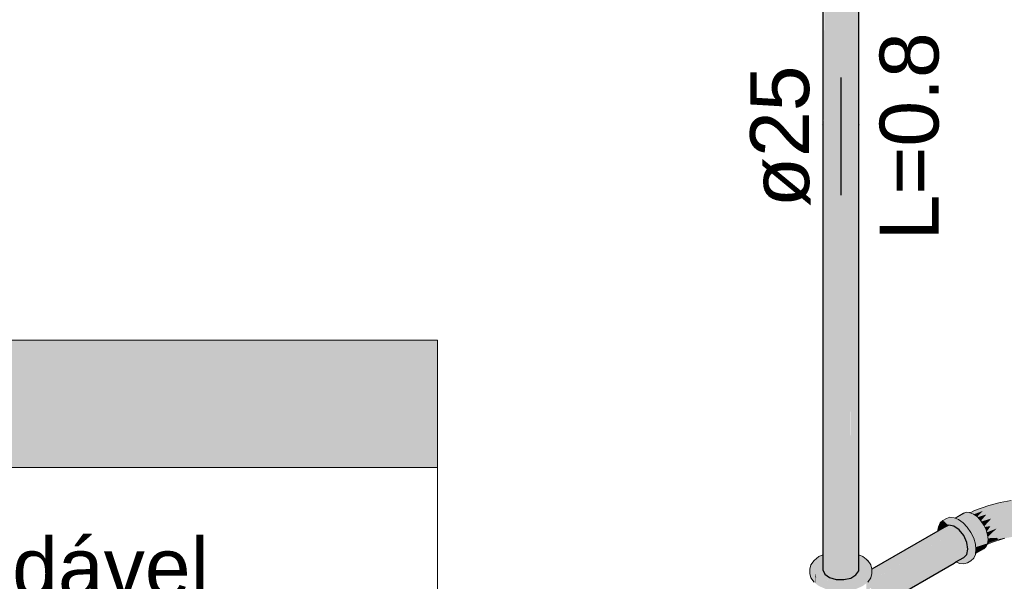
# Model space of a CAD drawing. Header units: millimetres. Extents: x 2 to 902, y -447 to 199.
# Tile 263 of 656: x 87.15 to 90.49, y 42.29 to 44.19. Entities that reach past the tile are written whole.
import ezdxf

# ---------------------------------------------------------------- set-up
doc = ezdxf.new("R2010")
doc.units = ezdxf.units.MM
doc.header["$MEASUREMENT"] = 0
doc.linetypes.add('NULL', pattern=[0])
for name, color, linetype, lineweight in [('AF-Condutos', 4, 'Continuous', 25), ('AF-Conexões', 9, 'Continuous', 18), ('AF-Sentido conduto', 9, 'Continuous', 30), ('AF-Textos conduto', 7, 'Continuous', 9), ('DI-Hachuras Tabelas', 251, 'Continuous', 0), ('DI-Tabelas', 7, 'Continuous', 13)]:
    doc.layers.add(name, color=color, linetype=linetype, lineweight=lineweight)
doc.styles.add('Arial', font='arial.ttf')

msp = doc.modelspace()

# ---------------------------------------------------------------- hatches: boundary and pattern name
at = {"layer": 'AF-Condutos', "linetype": 'Continuous'}
for points in [[(89.8746, 45.2854), (89.8746, 42.3266), (89.8811, 45.2813), (89.881, 45.2826), (89.8769, 45.2844), (89.8746, 45.2861)], [(89.8748, 42.3774), (89.8746, 42.3266), (89.8812, 42.3124), (89.8812, 42.3802), (89.8812, 42.3124), (89.8973, 42.3009), (89.9199, 42.2943), (89.9199, 42.3974), (89.9199, 45.2715), (89.9195, 45.2716), (89.8979, 42.3876), (89.8979, 42.4028), (89.8973, 45.276), (89.8973, 42.4029), (89.8973, 42.3873), (89.8973, 42.4029), (89.8973, 45.276), (89.897, 45.2761), (89.8817, 42.4066), (89.8816, 42.3804), (89.8816, 42.4067), (89.8812, 42.4068), (89.8816, 42.4067), (89.8812, 45.2825), (89.8811, 45.2826), (89.8748, 42.4083)], [(89.8813, 45.2799), (89.8816, 42.3804), (89.897, 45.2755), (89.8968, 45.2761), (89.8942, 45.2768), (89.8813, 45.2825)], [(89.8973, 45.2733), (89.8979, 42.3876), (89.9195, 45.2707), (89.9195, 45.2716), (89.9192, 45.2716), (89.9142, 45.272), (89.8973, 45.276)], [(89.9208, 42.3973), (89.9208, 42.3978), (89.9199, 45.2691), (89.9201, 42.3974), (89.9199, 45.2691), (89.9199, 42.3975), (89.9199, 42.3974), (89.9199, 42.2943)], [(89.9449, 45.2696), (89.9449, 45.271), (89.9358, 45.2703), (89.92, 45.2715), (89.92, 45.2691), (89.9208, 42.3978)], [(89.9697, 42.3856), (89.9691, 45.2731), (89.9691, 42.3857), (89.9691, 42.4192), (89.9691, 45.2748), (89.9687, 45.2747), (89.9463, 42.409), (89.9454, 45.2691), (89.9454, 42.4086), (89.9454, 45.2711), (89.9449, 45.271), (89.9208, 42.3978), (89.9209, 42.3972), (89.9454, 42.3914), (89.9209, 42.3972), (89.9454, 42.2935), (89.9461, 42.3912), (89.9454, 42.2935), (89.9691, 42.2988), (89.9502, 42.3902), (89.9691, 42.2988), (89.9871, 42.3092), (89.9874, 42.3813), (89.9871, 45.2787), (89.9871, 42.3814), (89.9871, 45.2811), (89.9868, 45.2809)], [(89.9687, 45.2728), (89.9687, 45.2747), (89.9573, 45.272), (89.9454, 45.2711), (89.9454, 45.2691), (89.9463, 42.409)], [(89.9868, 45.279), (89.9868, 45.2809), (89.9774, 45.2768), (89.9692, 45.2748), (89.9692, 45.2731), (89.9697, 42.3856)], [(89.9961, 45.285), (89.9961, 45.2855), (89.9947, 45.2844), (89.9872, 45.2811), (89.9872, 45.2787), (89.9874, 42.3813)], [(89.9874, 42.3813), (89.9963, 42.3229), (89.9963, 42.3776), (89.9963, 42.3792), (89.9884, 42.3811), (89.9963, 42.3792), (89.9963, 45.2856), (89.9961, 45.2855), (89.9874, 42.3816)], [(90.3528, 42.3685), (90.3634, 42.3793), (90.3671, 42.3974), (90.3634, 42.4199), (90.2732, 42.376), (90.2365, 42.3581), (90.243, 42.3574), (90.2533, 42.3564), (90.2813, 42.3725), (90.2533, 42.3564), (90.243, 42.3574), (90.2365, 42.3581), (90.0392, 42.2618), (90.0498, 42.2389), (90.2798, 42.3538), (90.3007, 42.3643), (90.2798, 42.3538), (90.2827, 42.3535), (90.2898, 42.3528), (90.3058, 42.3621), (90.2898, 42.3528), (90.2827, 42.3535), (90.2798, 42.3538), (90.0498, 42.2389), (90.0536, 42.2164), (90.3094, 42.3509), (90.3196, 42.3562), (90.3094, 42.3509), (90.3103, 42.3508), (90.3135, 42.3505), (90.3218, 42.3553), (90.3135, 42.3505), (90.3103, 42.3508), (90.3094, 42.3509), (90.0536, 42.2164), (90.0498, 42.1982), (90.3196, 42.3499), (90.326, 42.3535), (90.3196, 42.3499), (90.3197, 42.3499), (90.3196, 42.3499), (90.0498, 42.1982), (90.0536, 42.2164), (90.0498, 42.2389), (90.0425, 42.2548), (90.0409, 42.2582), (90.0396, 42.2526), (90.0409, 42.2582), (90.0392, 42.2618), (90.0267, 42.253), (90.036, 42.2659), (90.0272, 42.2768), (90.0225, 42.25), (90.0225, 42.2496), (90.0262, 42.2524), (90.0225, 42.2486), (90.0249, 42.2505), (90.0242, 42.2495), (90.0249, 42.2505), (90.0225, 42.2481), (90.0237, 42.2488), (90.0225, 42.2481), (90.0225, 42.2472), (90.0225, 42.2481), (90.0249, 42.2505), (90.0225, 42.2486), (90.0262, 42.2524), (90.0225, 42.2496), (90.0225, 42.25), (90.0272, 42.2768), (90.0236, 42.2812), (90.0255, 42.2823), (90.029, 42.2843), (90.035, 42.2878), (90.0411, 42.2913), (90.0486, 42.2956), (90.0635, 42.3043), (90.3372, 42.4623), (90.0754, 42.3208), (90.065, 42.313), (90.0577, 42.3075), (90.048, 42.2981), (90.0577, 42.3075), (90.065, 42.313), (90.0754, 42.3208), (90.3372, 42.4623), (90.1096, 42.3466), (90.0849, 42.334), (90.0501, 42.3018), (90.0477, 42.2996), (90.0501, 42.3018), (90.0476, 42.2999), (90.045, 42.298), (90.0411, 42.2935), (90.045, 42.298), (90.0411, 42.295), (90.0409, 42.2949), (90.0411, 42.295), (90.045, 42.298), (90.0476, 42.2999), (90.0501, 42.3018), (90.0849, 42.334), (90.0474, 42.3007), (90.0411, 42.2951), (90.0405, 42.2945), (90.0411, 42.2951), (90.0474, 42.3007), (90.0849, 42.334), (90.2609, 42.4235), (90.268, 42.4271), (90.3372, 42.4623), (90.3193, 42.4748), (90.2662, 42.4441), (90.3193, 42.4748), (90.3021, 42.4782), (90.2649, 42.4567), (90.266, 42.4462), (90.2632, 42.4424), (90.266, 42.4462), (90.2635, 42.4447), (90.0924, 42.3445), (90.0538, 42.3217), (90.044, 42.3159), (90.0537, 42.3216), (90.044, 42.3159), (90.0411, 42.3142), (90.041, 42.3141), (90.0411, 42.3142), (90.044, 42.3159), (90.0537, 42.3216), (90.0922, 42.3442), (90.0537, 42.3215), (90.044, 42.3158), (90.0535, 42.3213), (90.044, 42.3158), (90.0411, 42.3142), (90.041, 42.3141), (90.0405, 42.312), (90.0405, 42.3119), (90.0411, 42.3124), (90.0405, 42.3119), (90.0411, 42.3123), (90.0443, 42.3144), (90.0411, 42.3123), (90.0444, 42.3143), (90.0518, 42.319), (90.0517, 42.3188), (90.0916, 42.3433), (90.0517, 42.3188), (90.0516, 42.3186), (90.0513, 42.3182), (90.0897, 42.3407), (90.0498, 42.3161), (90.0453, 42.3099), (90.0434, 42.3072), (90.0411, 42.3041), (90.0434, 42.3072), (90.0453, 42.3099), (90.0498, 42.3161), (90.0897, 42.3407), (90.0513, 42.3182), (90.0508, 42.3176), (90.0504, 42.317), (90.0508, 42.3176), (90.0513, 42.3182), (90.0516, 42.3186), (90.0517, 42.3188), (90.0518, 42.319), (90.0444, 42.3143), (90.0405, 42.3119), (90.0444, 42.3142), (90.0411, 42.3123), (90.0405, 42.3119), (90.0403, 42.3113), (90.0411, 42.3118), (90.0445, 42.3138), (90.0403, 42.3113), (90.0445, 42.3135), (90.0411, 42.3117), (90.038, 42.2997), (90.0411, 42.3117), (90.0403, 42.3113), (90.0375, 42.2991), (90.0357, 42.291), (90.0355, 42.2901), (90.0357, 42.291), (90.0375, 42.2991), (90.0357, 42.2909), (90.0348, 42.2903), (90.0299, 42.2866), (90.0294, 42.2862), (90.0299, 42.2866), (90.0348, 42.2903), (90.0357, 42.2909), (90.0375, 42.2991), (90.0318, 42.2911), (90.0299, 42.2884), (90.027, 42.2844), (90.0253, 42.2831), (90.024, 42.2822), (90.0232, 42.2815), (90.0225, 42.281), (90.0225, 42.2779), (90.0225, 42.2768), (90.0225, 42.265), (90.0225, 42.256), (90.0209, 42.2489), (90.0208, 42.2484), (90.0205, 42.247), (90.02, 42.2449), (90.0216, 42.2459), (90.0225, 42.2465), (90.0225, 42.2436), (90.0225, 42.2465), (90.0216, 42.2459), (90.02, 42.2449), (90.0196, 42.2431), (90.018, 42.2409), (90.0191, 42.2409), (90.0225, 42.2406), (90.0236, 42.2406), (90.018, 42.2409), (90.0168, 42.2392), (90.022, 42.2394), (90.0367, 42.2397), (90.022, 42.2394), (90.0209, 42.2385), (90.022, 42.2394), (90.0168, 42.2392), (90.016, 42.2381), (90.0185, 42.2367), (90.016, 42.2381), (90.015, 42.2367), (90.0148, 42.2364), (90.0172, 42.2357), (90.0148, 42.2364), (90.0169, 42.2355), (90.034, 42.2277), (90.0169, 42.2355), (90.0148, 42.2364), (90.0162, 42.235), (90.0148, 42.2364), (90.0142, 42.2356), (90.0154, 42.2344), (90.0317, 42.218), (90.0154, 42.2344), (90.0146, 42.2338), (90.0154, 42.2344), (90.0142, 42.2356), (90.0142, 42.2341), (90.0144, 42.2337), (90.0142, 42.2341), (90.0142, 42.2335), (90.0291, 42.2064), (90.0142, 42.2335), (90.0142, 42.2253), (90.0142, 42.1905), (90.0236, 42.1861), (90.0245, 42.1862), (90.0392, 42.1875), (90.3203, 42.3498), (90.3264, 42.3533)], [(90.3528, 42.4429), (90.3372, 42.4623), (90.0236, 42.2812), (90.0392, 42.2618), (90.3634, 42.4199)], [(90.2652, 42.4584), (90.2647, 42.4582), (90.041, 42.329), (90.0411, 42.3287), (90.2649, 42.4569), (90.265, 42.4569)], [(90.265, 42.4569), (90.2649, 42.4569), (90.0445, 42.3295), (90.0413, 42.3276), (90.0411, 42.3275), (90.0413, 42.3276), (90.0445, 42.3295), (90.0413, 42.3276), (90.0417, 42.3261), (90.0417, 42.3257), (90.0444, 42.3294), (90.0417, 42.3257), (90.0417, 42.3261), (90.0413, 42.3276), (90.0411, 42.3275), (90.0411, 42.3254), (90.0411, 42.3219), (90.0411, 42.3152), (90.0422, 42.3238), (90.0411, 42.3152), (90.0411, 42.3148), (90.0412, 42.3153), (90.0427, 42.3217), (90.0412, 42.3153), (90.0411, 42.3148), (90.041, 42.3144), (90.0411, 42.3145), (90.0439, 42.3164), (90.0437, 42.317), (90.0427, 42.3216), (90.0437, 42.317), (90.0439, 42.3164), (90.041, 42.3144), (90.0439, 42.3161), (90.0411, 42.3145), (90.041, 42.3142), (90.0411, 42.3143), (90.044, 42.3159), (90.0538, 42.3217), (90.054, 42.322), (90.0561, 42.3249), (90.054, 42.322), (90.0538, 42.3217), (90.0924, 42.3445), (90.266, 42.4462), (90.1023, 42.3583), (90.0565, 42.3255), (90.0573, 42.3266), (90.0565, 42.3255), (90.1023, 42.3583), (90.0661, 42.3388), (90.0439, 42.3269), (90.2635, 42.4448), (90.266, 42.4462), (90.2649, 42.4564), (90.2649, 42.4567)], [(90.2649, 42.4569), (90.0448, 42.3308), (90.0411, 42.3287), (90.0411, 42.3286), (90.0411, 42.3284), (90.0413, 42.3277), (90.0411, 42.3284), (90.0411, 42.3276), (90.0413, 42.3277), (90.0445, 42.3295)], [(90.3021, 42.4782), (90.265, 42.4569), (90.2649, 42.4568)], [(90.2649, 42.4569), (90.3021, 42.4782), (90.2888, 42.472)], [(90.2649, 42.4568), (90.265, 42.4569), (90.2649, 42.4567)], [(90.2888, 42.472), (90.2652, 42.4584), (90.265, 42.4569)], [(89.9208, 42.3978), (89.9199, 42.2943), (89.9454, 42.2935)], [(89.9874, 42.3816), (89.9871, 42.3092), (89.9963, 42.3229)], [(90.0448, 42.3308), (89.9752, 42.291), (89.9886, 42.2972)], [(90.0413, 42.3276), (90.0411, 42.3275), (90.0411, 42.3275)], [(90.0922, 42.3442), (90.0537, 42.3216), (90.044, 42.3158), (90.0537, 42.3215)], [(90.0411, 42.3145), (90.041, 42.3144), (90.041, 42.3142)], [(90.0411, 42.3142), (90.041, 42.3141), (90.041, 42.3141)]]:
    msp.add_hatch(color=151, dxfattribs=at).paths.add_polyline_path(points)
at = {"layer": 'AF-Conexões', "linetype": 'Continuous'}
for points in [[(90.6228, 42.4446), (90.6766, 42.4382), (90.66, 42.4415), (90.6154, 42.4474), (90.5746, 42.4516), (90.6099, 42.448), (90.6154, 42.4474), (90.6155, 42.4485), (90.6157, 42.4572), (90.6154, 42.4474), (90.6583, 42.4507), (90.66, 42.4415), (90.6982, 42.4368), (90.7217, 42.4364), (90.6908, 42.4469), (90.7217, 42.4364), (90.7527, 42.434), (90.7529, 42.4359), (90.7532, 42.4383), (90.7224, 42.4495), (90.7532, 42.4383), (90.7243, 42.4657), (90.6822, 42.4612), (90.6389, 42.4685), (90.594, 42.4709), (90.6389, 42.4685), (90.6822, 42.4612), (90.7243, 42.4657), (90.7563, 42.4538), (90.757, 42.4562), (90.7353, 42.4797), (90.6983, 42.4868), (90.6587, 42.48), (90.6983, 42.4868), (90.7353, 42.4797), (90.7638, 42.4727), (90.7649, 42.4749), (90.736, 42.5037), (90.6954, 42.5082), (90.6578, 42.4992), (90.6155, 42.4995), (90.6578, 42.4992), (90.6954, 42.5082), (90.736, 42.5037), (90.775, 42.4909), (90.7766, 42.4932), (90.7588, 42.5143), (90.7877, 42.5054), (90.7854, 42.5061), (90.7822, 42.5013), (90.7854, 42.5061), (90.7588, 42.5143), (90.7744, 42.4957), (90.782, 42.501), (90.7744, 42.4957), (90.7765, 42.4932), (90.7769, 42.4936), (90.7816, 42.4985), (90.7798, 42.4978), (90.7816, 42.4985), (90.788, 42.5053), (90.7888, 42.5061), (90.7898, 42.5072), (90.7888, 42.5061), (90.7901, 42.5071), (90.7899, 42.5073), (90.7695, 42.527), (90.7222, 42.5312), (90.689, 42.5286), (90.6582, 42.5207), (90.689, 42.5286), (90.7222, 42.5312), (90.7695, 42.527), (90.7876, 42.5095), (90.7901, 42.5071), (90.7946, 42.5104), (90.8011, 42.5151), (90.8015, 42.5154), (90.8009, 42.5152), (90.8015, 42.5154), (90.8029, 42.516), (90.8025, 42.5161), (90.8026, 42.5162), (90.769, 42.5376), (90.8029, 42.516), (90.8111, 42.5195), (90.8126, 42.5201), (90.7981, 42.5281), (90.7477, 42.5461), (90.729, 42.5453), (90.7477, 42.5461), (90.7107, 42.5554), (90.6857, 42.5574), (90.6919, 42.5478), (90.6857, 42.5574), (90.7107, 42.5554), (90.6625, 42.5634), (90.6514, 42.5581), (90.6534, 42.5427), (90.6219, 42.518), (90.6534, 42.5427), (90.6514, 42.5581), (90.6625, 42.5634), (90.6185, 42.5661), (90.6164, 42.5534), (90.5879, 42.5457), (90.5921, 42.5306), (90.5692, 42.5051), (90.5722, 42.4855), (90.5491, 42.4685), (90.5722, 42.4855), (90.5692, 42.5051), (90.5921, 42.5306), (90.5879, 42.5457), (90.6164, 42.5534), (90.6185, 42.5661), (90.5512, 42.5657), (90.5848, 42.5643), (90.5512, 42.5657), (90.5137, 42.5618), (90.5464, 42.5612), (90.5727, 42.5563), (90.5464, 42.5612), (90.5137, 42.5618), (90.4942, 42.5562), (90.5147, 42.5528), (90.5271, 42.5374), (90.53, 42.5143), (90.5298, 42.4878), (90.53, 42.5143), (90.5271, 42.5374), (90.5147, 42.5528), (90.4942, 42.5562), (90.5137, 42.5618), (90.477, 42.5554), (90.4386, 42.5456), (90.4604, 42.5456), (90.4715, 42.5333), (90.4885, 42.5164), (90.4715, 42.5333), (90.4604, 42.5456), (90.4386, 42.5456), (90.3898, 42.528), (90.3746, 42.5205), (90.3754, 42.5201), (90.3769, 42.5195), (90.3851, 42.516), (90.4197, 42.5379), (90.3854, 42.5162), (90.3865, 42.5154), (90.3869, 42.5151), (90.3871, 42.5152), (90.4187, 42.5271), (90.3981, 42.5073), (90.3992, 42.5061), (90.4, 42.5053), (90.4002, 42.5054), (90.43, 42.5148), (90.4114, 42.4931), (90.413, 42.4908), (90.4466, 42.5009), (90.4729, 42.4898), (90.4955, 42.4828), (90.5058, 42.4612), (90.5298, 42.4495), (90.5058, 42.4612), (90.4955, 42.4828), (90.4729, 42.4898), (90.4466, 42.5009), (90.423, 42.4751), (90.4244, 42.4722), (90.4443, 42.475), (90.4308, 42.4568), (90.4316, 42.4539), (90.4643, 42.4669), (90.4348, 42.4383), (90.4351, 42.4359), (90.4656, 42.4495), (90.4351, 42.4359), (90.4353, 42.4339), (90.4643, 42.4354), (90.4729, 42.4302), (90.4928, 42.434), (90.53, 42.4409), (90.5156, 42.4412), (90.4955, 42.4415), (90.53, 42.4409), (90.5761, 42.445)], [(90.3243, 42.502), (90.326, 42.5013), (90.3619, 42.522), (90.3517, 42.5189), (90.3233, 42.5025)], [(90.3282, 42.5004), (90.3287, 42.5001), (90.3315, 42.499), (90.334, 42.4979), (90.3636, 42.515), (90.3344, 42.4981), (90.334, 42.4979), (90.3356, 42.4972), (90.3365, 42.4966), (90.3368, 42.4967), (90.3865, 42.5154), (90.3746, 42.5205), (90.3738, 42.5208), (90.3619, 42.522), (90.326, 42.5013)], [(90.3851, 42.516), (90.3865, 42.5154), (90.3854, 42.5162)], [(90.4187, 42.5271), (90.3869, 42.5151), (90.3979, 42.5071)], [(90.2655, 42.4613), (90.2652, 42.4584), (90.2657, 42.4587), (90.2669, 42.4594), (90.2693, 42.4608), (90.2786, 42.4661), (90.2774, 42.4668), (90.2669, 42.4619), (90.2774, 42.4668), (90.2786, 42.4662), (90.2788, 42.4663), (90.2888, 42.472), (90.2777, 42.4669), (90.2888, 42.472), (90.2901, 42.4726), (90.2898, 42.4726), (90.2901, 42.4726), (90.2905, 42.4728), (90.2905, 42.4729), (90.2903, 42.4729), (90.2899, 42.4727), (90.2903, 42.4729), (90.2905, 42.4729), (90.3011, 42.4777), (90.2904, 42.473), (90.3011, 42.4777), (90.3001, 42.4786), (90.2993, 42.4781), (90.3001, 42.4786), (90.3001, 42.4786), (90.2746, 42.4838), (90.2669, 42.4729)], [(90.2669, 42.4729), (90.2822, 42.4946), (90.2728, 42.4859)], [(90.2822, 42.4946), (90.2746, 42.4838), (90.3001, 42.4786)], [(90.3681, 42.3677), (90.3532, 42.3465), (90.3654, 42.3503), (90.3772, 42.3571), (90.3866, 42.3658), (90.3748, 42.359), (90.3866, 42.3658), (90.3925, 42.3788), (90.3807, 42.372), (90.3925, 42.3788), (90.3811, 42.3752), (90.3751, 42.3717), (90.3811, 42.3752), (90.3925, 42.3788), (90.3928, 42.382), (90.3906, 42.3806), (90.3928, 42.382), (90.3945, 42.3952), (90.3925, 42.414), (90.3866, 42.4338), (90.3772, 42.4533), (90.3654, 42.4465), (90.3748, 42.427), (90.3654, 42.4465), (90.3772, 42.4533), (90.365, 42.4711), (90.3508, 42.4861), (90.339, 42.4793), (90.3532, 42.4643), (90.339, 42.4793), (90.3508, 42.4861), (90.3356, 42.4972), (90.3233, 42.5025), (90.3138, 42.497), (90.3233, 42.5025), (90.3203, 42.5037), (90.3061, 42.5051), (90.2943, 42.4983), (90.3061, 42.5051), (90.2939, 42.5013), (90.2822, 42.4946), (90.3086, 42.4969), (90.3115, 42.4957), (90.3097, 42.4964), (90.3107, 42.4952), (90.3097, 42.4964), (90.3086, 42.4969), (90.29, 42.4952), (90.2908, 42.4947), (90.29, 42.4952), (90.2822, 42.4946), (90.293, 42.485), (90.3001, 42.4786), (90.3003, 42.4787), (90.3044, 42.4811), (90.3064, 42.4822), (90.3044, 42.4811), (90.3003, 42.4787), (90.3066, 42.4803), (90.3003, 42.4787), (90.3001, 42.4786), (90.3002, 42.4786), (90.3025, 42.4784), (90.3002, 42.4786), (90.3021, 42.4782), (90.3159, 42.4771), (90.3095, 42.4816), (90.3076, 42.4829), (90.3095, 42.4816), (90.3138, 42.4836), (90.3107, 42.4847), (90.2994, 42.4887), (90.3107, 42.4847), (90.3138, 42.4836), (90.313, 42.4861), (90.3138, 42.4836), (90.3095, 42.4816), (90.3159, 42.4771), (90.3021, 42.4782), (90.3193, 42.4748), (90.3354, 42.4635), (90.3277, 42.4731), (90.3178, 42.4855), (90.3159, 42.4877), (90.3102, 42.4949), (90.3112, 42.4946), (90.3102, 42.4949), (90.3354, 42.4635), (90.3372, 42.4623), (90.3153, 42.4895), (90.3372, 42.4623), (90.3528, 42.4429), (90.347, 42.4554), (90.3465, 42.4564), (90.347, 42.4554), (90.3528, 42.4429), (90.3532, 42.442), (90.3538, 42.4406), (90.3574, 42.4328), (90.3001, 42.4786), (90.3613, 42.4244), (90.3807, 42.4072), (90.3763, 42.4135), (90.3484, 42.4544), (90.3454, 42.4588), (90.3238, 42.4904), (90.3807, 42.4072), (90.3697, 42.4101), (90.3676, 42.4107), (90.3807, 42.4072), (90.3628, 42.423), (90.3613, 42.4244), (90.3615, 42.4239), (90.3634, 42.4199), (90.3635, 42.4196), (90.3651, 42.4162), (90.3635, 42.4196), (90.3634, 42.4199), (90.3634, 42.4197), (90.3639, 42.4169), (90.3648, 42.4114), (90.3671, 42.3974), (90.3691, 42.4074), (90.3692, 42.4072), (90.3725, 42.4002), (90.3727, 42.3997), (90.3725, 42.4002), (90.3692, 42.4072), (90.3691, 42.4074), (90.3671, 42.3974), (90.3674, 42.3959), (90.3671, 42.3974), (90.3666, 42.3952), (90.3675, 42.3949), (90.3767, 42.391), (90.3675, 42.3949), (90.3666, 42.3952), (90.3649, 42.3868), (90.3688, 42.3872), (90.3781, 42.388), (90.3827, 42.3884)], [(90.3463, 42.4894), (90.3992, 42.5061), (90.3865, 42.5154), (90.3365, 42.4966), (90.3441, 42.491)], [(90.3474, 42.4897), (90.3463, 42.4894), (90.3508, 42.4861), (90.3557, 42.481), (90.3569, 42.4817), (90.3992, 42.5061)], [(90.3574, 42.4792), (90.4111, 42.4936), (90.3992, 42.5061), (90.3557, 42.481)], [(90.3592, 42.4797), (90.3574, 42.4792), (90.365, 42.4711), (90.367, 42.4682), (90.3675, 42.4685), (90.4111, 42.4936)], [(90.3684, 42.4662), (90.3772, 42.4533), (90.3704, 42.4493), (90.3787, 42.4512), (90.4291, 42.4624), (90.4213, 42.4787), (90.4111, 42.4936), (90.367, 42.4682)], [(90.3979, 42.5071), (90.3992, 42.5061), (90.3981, 42.5073)], [(90.4025, 42.5061), (90.4, 42.5053), (90.4111, 42.4936), (90.4115, 42.4932), (90.43, 42.5148)], [(90.4115, 42.4932), (90.4111, 42.4936), (90.4114, 42.4931)], [(90.4152, 42.4914), (90.413, 42.4908), (90.4213, 42.4787), (90.423, 42.4751), (90.4234, 42.4756), (90.4466, 42.5009)], [(90.3001, 42.4786), (90.3012, 42.4778), (90.3021, 42.4782)], [(90.3861, 42.4348), (90.434, 42.4459), (90.4291, 42.4624), (90.3783, 42.4511), (90.385, 42.437)], [(90.4261, 42.4725), (90.4244, 42.4722), (90.4264, 42.4681)], [(90.4314, 42.4577), (90.4443, 42.475), (90.4261, 42.4725), (90.4264, 42.4681), (90.4291, 42.4624), (90.4308, 42.4568)], [(90.4359, 42.4394), (90.4643, 42.4669), (90.4331, 42.4545), (90.4316, 42.4539), (90.4325, 42.4509), (90.434, 42.4459), (90.4348, 42.4383)], [(90.3923, 42.4218), (90.434, 42.4459), (90.3862, 42.4349), (90.3861, 42.4348), (90.3862, 42.4346), (90.3866, 42.4338), (90.3904, 42.4207)], [(90.3911, 42.4186), (90.4357, 42.4302), (90.434, 42.4459), (90.3904, 42.4207)], [(90.3919, 42.4188), (90.3911, 42.4186), (90.3914, 42.4175)], [(90.3947, 42.4065), (90.4357, 42.4302), (90.3919, 42.4188), (90.3914, 42.4175), (90.3925, 42.414), (90.3933, 42.4058)], [(90.3931, 42.3839), (90.3928, 42.382), (90.4213, 42.3984), (90.4291, 42.4056), (90.4324, 42.413), (90.434, 42.4165), (90.4121, 42.4038), (90.3943, 42.3935), (90.394, 42.3915), (90.3932, 42.3849)], [(90.3936, 42.4036), (90.434, 42.4165), (90.4357, 42.4302), (90.3933, 42.4058)], [(90.3946, 42.3937), (90.434, 42.4165), (90.3956, 42.4043), (90.3936, 42.4036), (90.3938, 42.4018), (90.3945, 42.3952), (90.3943, 42.3935)], [(90.4885, 42.4326), (90.4729, 42.4302), (90.4443, 42.4207), (90.4332, 42.4146), (90.4324, 42.413), (90.4466, 42.4193)], [(90.4332, 42.4146), (90.4338, 42.415), (90.4443, 42.4207), (90.4353, 42.4193), (90.4343, 42.4191), (90.4343, 42.4185), (90.434, 42.4165)], [(90.4729, 42.4302), (90.472, 42.4307), (90.4643, 42.4354), (90.4346, 42.4214), (90.4343, 42.4191), (90.4443, 42.4207), (90.4652, 42.4277)], [(90.4365, 42.4223), (90.4643, 42.4354), (90.4361, 42.4339), (90.4353, 42.4339), (90.4354, 42.4326), (90.4357, 42.4302), (90.4346, 42.4214)], [(90.3267, 42.3535), (90.3264, 42.3533), (90.3344, 42.3499), (90.339, 42.3479), (90.3532, 42.3465), (90.3352, 42.3507), (90.3532, 42.3465), (90.358, 42.3533), (90.3713, 42.3722), (90.3796, 42.384), (90.3702, 42.3786), (90.3796, 42.384), (90.3702, 42.3788), (90.3701, 42.3785), (90.3702, 42.3788), (90.3694, 42.3781), (90.3702, 42.3788), (90.3796, 42.384), (90.3827, 42.3884), (90.3714, 42.3874), (90.3693, 42.3841), (90.3714, 42.3874), (90.3691, 42.3851), (90.3634, 42.3747), (90.3619, 42.3724), (90.3634, 42.3747), (90.3691, 42.3851), (90.3632, 42.3745), (90.3623, 42.374), (90.3632, 42.3745), (90.3691, 42.3851), (90.3714, 42.3874), (90.3688, 42.3872), (90.3649, 42.3868), (90.3634, 42.3793), (90.3528, 42.3685), (90.3391, 42.3547), (90.3528, 42.3685), (90.348, 42.3658), (90.334, 42.3577), (90.3293, 42.355)], [(89.8613, 42.3714), (89.8568, 42.3651), (89.8401, 42.3418), (89.8305, 42.3284), (89.8347, 42.3193), (89.8446, 42.298), (89.8491, 42.3014), (89.849, 42.3151), (89.8467, 42.3158), (89.8479, 42.3362), (89.8462, 42.316), (89.8479, 42.3362), (89.8664, 42.3443), (89.8491, 42.3367), (89.8479, 42.3362), (89.8467, 42.3158), (89.849, 42.3151), (89.8489, 42.3354), (89.849, 42.3151), (89.8491, 42.3151), (89.8491, 42.3353), (89.8597, 42.3277), (89.8491, 42.3353), (89.8491, 42.3151), (89.854, 42.3137), (89.8491, 42.3151), (89.849, 42.3151), (89.8491, 42.3014), (89.8622, 42.3113), (89.8491, 42.3014), (89.8446, 42.298), (89.8305, 42.3284), (89.8341, 42.3127), (89.8305, 42.3284), (89.8305, 42.3148), (89.8341, 42.2991), (89.8446, 42.2844), (89.8491, 42.281), (89.8491, 42.2847), (89.8491, 42.281), (89.8613, 42.2718), (89.8613, 42.2854), (89.8491, 42.2946), (89.8613, 42.2854), (89.8613, 42.2718), (89.8831, 42.2622), (89.8831, 42.2758), (89.8831, 42.2622), (89.9085, 42.2697), (89.8491, 42.296), (89.9085, 42.2697), (89.8831, 42.2622), (89.9085, 42.2561), (89.9358, 42.254), (89.9631, 42.2561), (89.9885, 42.2622), (89.9885, 42.2758), (89.9631, 42.2697), (89.9885, 42.2758), (89.9885, 42.2622), (90.0103, 42.2718), (90.0225, 42.281), (90.0225, 42.291), (90.0225, 42.281), (90.027, 42.2844), (90.0375, 42.2991), (90.0375, 42.3127), (90.027, 42.298), (90.0225, 42.2946), (90.0103, 42.2854), (90.0225, 42.2946), (90.0225, 42.3118), (90.0225, 42.2946), (90.027, 42.298), (90.0267, 42.3207), (90.0225, 42.3183), (90.0267, 42.3207), (90.027, 42.298), (90.0375, 42.3127), (90.0375, 42.2991), (90.0411, 42.3148), (90.0411, 42.3284), (90.033, 42.3244), (90.0411, 42.3284), (90.041, 42.329), (90.0375, 42.3442), (90.0225, 42.3329), (89.9395, 42.2704), (89.9358, 42.2676), (89.8491, 42.2965), (89.8495, 42.2964), (89.8951, 42.2824), (89.8827, 42.2954), (89.8951, 42.2824), (89.8495, 42.2964), (89.893, 42.2819), (89.8959, 42.2809), (89.9227, 42.272), (89.9358, 42.2676), (89.9378, 42.272), (89.9311, 42.2768), (89.9378, 42.272), (89.9433, 42.2839), (89.9229, 42.2826), (89.9433, 42.2839), (89.9448, 42.287), (89.9478, 42.2934), (89.9481, 42.2941), (89.9454, 42.2935), (89.9343, 42.2938), (89.9323, 42.2906), (89.9343, 42.2938), (89.9305, 42.2939), (89.9199, 42.2943), (89.9289, 42.2916), (89.9276, 42.2896), (89.9166, 42.2871), (89.9276, 42.2896), (89.9289, 42.2916), (89.9199, 42.2943), (89.9166, 42.2944), (89.9199, 42.2943), (89.9107, 42.297), (89.9085, 42.2946), (89.9062, 42.2947), (89.9076, 42.2936), (89.8909, 42.2951), (89.8977, 42.2829), (89.8909, 42.2951), (89.8905, 42.2951), (89.8849, 42.3046), (89.8892, 42.2952), (89.8833, 42.305), (89.8885, 42.2952), (89.8952, 42.2824), (89.8884, 42.2952), (89.8833, 42.305), (89.8697, 42.309), (89.8833, 42.305), (89.8785, 42.3143), (89.8833, 42.305), (89.8892, 42.2952), (89.8849, 42.3046), (89.8905, 42.2951), (89.8909, 42.2951), (89.9076, 42.2936), (89.906, 42.2947), (89.9053, 42.2947), (89.906, 42.2947), (89.8858, 42.3043), (89.906, 42.2947), (89.9076, 42.2936), (89.9062, 42.2947), (89.9085, 42.2946), (89.9107, 42.297), (89.8987, 42.3005), (89.8973, 42.3009), (89.8812, 42.3124), (89.8799, 42.3152), (89.8787, 42.3177), (89.8762, 42.3159), (89.8675, 42.3097), (89.8672, 42.3098), (89.8675, 42.3097), (89.8762, 42.3159), (89.8787, 42.3177), (89.876, 42.3161), (89.8657, 42.3102), (89.876, 42.3161), (89.8787, 42.3177), (89.8769, 42.3217), (89.8767, 42.3222), (89.8726, 42.3185), (89.8767, 42.3222), (89.8723, 42.3187), (89.8628, 42.3111), (89.8723, 42.3187), (89.8767, 42.3222), (89.8722, 42.3188), (89.8625, 42.3112), (89.8491, 42.3006), (89.8626, 42.3111), (89.8491, 42.3006), (89.8625, 42.3112), (89.8722, 42.3188), (89.8746, 42.3206), (89.8767, 42.3222), (89.8746, 42.3266), (89.8746, 42.348), (89.8746, 42.3735), (89.8746, 42.3773)], [(89.8613, 42.3714), (89.8446, 42.3588), (89.8341, 42.3442), (89.8305, 42.3284)], [(89.9963, 42.3776), (89.9963, 42.3761), (89.9963, 42.3752), (89.9963, 42.3328), (89.9963, 42.3229), (89.9871, 42.3092), (89.9963, 42.3144), (89.9871, 42.3092), (89.9854, 42.3081), (89.9691, 42.2988), (89.9636, 42.2975), (89.9613, 42.297), (89.9511, 42.2948), (89.9596, 42.2933), (89.9763, 42.3003), (89.9596, 42.2933), (89.9511, 42.2948), (89.9498, 42.2945), (89.9481, 42.2941), (89.9457, 42.2852), (89.9481, 42.2941), (89.9433, 42.2839), (89.9358, 42.2676), (89.9806, 42.3013), (89.9833, 42.3033), (89.9963, 42.3131), (89.9973, 42.315), (90.0195, 42.3577), (89.9973, 42.315), (89.9963, 42.3131), (90.0038, 42.3188), (90.0375, 42.3442), (90.0213, 42.3604), (90.0103, 42.3714)], [(90.0103, 42.3714), (90.0375, 42.3442), (90.027, 42.3588)], [(89.8506, 42.2799), (89.852, 42.3019), (89.8491, 42.3148)]]:
    msp.add_hatch(color=161, dxfattribs=at).paths.add_polyline_path(points)
at = {"layer": 'AF-Sentido conduto', "linetype": 'Continuous'}
msp.add_hatch(color=7, dxfattribs=at).paths.add_polyline_path([(89.9358, 43.5984), (90.0005, 43.8399), (89.8711, 43.8399)])
at = {"layer": 'DI-Hachuras Tabelas', "linetype": 'Continuous'}
msp.add_hatch(color=251, dxfattribs=at).paths.add_polyline_path([(80.3281, 43.106), (88.5661, 43.106), (88.5661, 42.674), (80.3281, 42.674)])

# ---------------------------------------------------------------- linework, layer by layer
at = {"layer": 'AF-Condutos'}
for p, q in [((89.8746, 45.2854), (89.8746, 42.3266)), ((89.9963, 42.3792), (89.9963, 45.2856)), ((90.2647, 42.4582), (90.041, 42.329)), ((90.2652, 42.4584), (90.2647, 42.4582)), ((90.2888, 42.472), (90.2652, 42.4584)), ((90.3021, 42.4782), (90.2888, 42.472)), ((90.3193, 42.4748), (90.3021, 42.4782)), ((90.3372, 42.4623), (90.3193, 42.4748)), ((90.3528, 42.4429), (90.3372, 42.4623)), ((90.3634, 42.4199), (90.3528, 42.4429)), ((90.3671, 42.3974), (90.3634, 42.4199)), ((90.3634, 42.3793), (90.3671, 42.3974)), ((89.9963, 42.3776), (89.9963, 42.3792)), ((89.9963, 42.3229), (89.9963, 42.3776)), ((90.0392, 42.1875), (90.3203, 42.3498)), ((90.3203, 42.3498), (90.3264, 42.3533)), ((90.3264, 42.3533), (90.3528, 42.3685)), ((90.3528, 42.3685), (90.3634, 42.3793)), ((89.8746, 42.3266), (89.8812, 42.3124)), ((89.9871, 42.3092), (89.9963, 42.3229)), ((89.8812, 42.3124), (89.8973, 42.3009)), ((89.8973, 42.3009), (89.9199, 42.2943)), ((89.9199, 42.2943), (89.9454, 42.2935)), ((89.9454, 42.2935), (89.9691, 42.2988)), ((89.9691, 42.2988), (89.9871, 42.3092))]:
    msp.add_line(p, q, dxfattribs=at)
at = {"layer": 'AF-Conexões'}
for p, q in [((90.477, 42.5554), (90.4386, 42.5456)), ((90.5137, 42.5618), (90.477, 42.5554)), ((90.3517, 42.5189), (90.3233, 42.5025)), ((90.3619, 42.522), (90.3517, 42.5189)), ((90.3738, 42.5208), (90.3619, 42.522)), ((90.3746, 42.5205), (90.3738, 42.5208)), ((90.3898, 42.528), (90.3746, 42.5205)), ((90.3865, 42.5154), (90.3746, 42.5205)), ((90.4386, 42.5456), (90.3898, 42.528)), ((90.2728, 42.4859), (90.2669, 42.4729)), ((90.2822, 42.4946), (90.2728, 42.4859)), ((90.2939, 42.5013), (90.2822, 42.4946)), ((90.3061, 42.5051), (90.2939, 42.5013)), ((90.3203, 42.5037), (90.3061, 42.5051)), ((90.3233, 42.5025), (90.3203, 42.5037)), ((90.3356, 42.4972), (90.3233, 42.5025)), ((90.3508, 42.4861), (90.3356, 42.4972)), ((90.365, 42.4711), (90.3508, 42.4861)), ((90.3992, 42.5061), (90.3865, 42.5154)), ((90.4111, 42.4936), (90.3992, 42.5061)), ((90.4213, 42.4787), (90.4111, 42.4936)), ((90.2655, 42.4613), (90.2652, 42.4584)), ((90.2669, 42.4729), (90.2655, 42.4613)), ((90.3772, 42.4533), (90.365, 42.4711)), ((90.3866, 42.4338), (90.3772, 42.4533)), ((90.4291, 42.4624), (90.4213, 42.4787)), ((90.434, 42.4459), (90.4291, 42.4624)), ((90.3925, 42.414), (90.3866, 42.4338)), ((90.4324, 42.413), (90.4466, 42.4193)), ((90.4324, 42.413), (90.434, 42.4165)), ((90.4357, 42.4302), (90.434, 42.4459)), ((90.434, 42.4165), (90.4357, 42.4302)), ((90.4466, 42.4193), (90.4885, 42.4326)), ((90.4729, 42.4302), (90.4928, 42.434)), ((90.4885, 42.4326), (90.4729, 42.4302)), ((90.3945, 42.3952), (90.3925, 42.414)), ((90.3925, 42.3788), (90.3928, 42.382)), ((90.3928, 42.382), (90.4213, 42.3984)), ((90.3928, 42.382), (90.3945, 42.3952)), ((90.4213, 42.3984), (90.4291, 42.4056)), ((90.4291, 42.4056), (90.4324, 42.413)), ((89.8446, 42.3588), (89.8341, 42.3442)), ((89.8613, 42.3714), (89.8446, 42.3588)), ((89.8746, 42.3773), (89.8613, 42.3714)), ((90.0103, 42.3714), (89.9963, 42.3776)), ((90.027, 42.3588), (90.0103, 42.3714)), ((90.0375, 42.3442), (90.027, 42.3588)), ((90.3264, 42.3533), (90.3344, 42.3499)), ((90.3344, 42.3499), (90.339, 42.3479)), ((90.3532, 42.3465), (90.3654, 42.3503)), ((90.3654, 42.3503), (90.3772, 42.3571)), ((90.3772, 42.3571), (90.3866, 42.3658)), ((90.3866, 42.3658), (90.3925, 42.3788)), ((89.8341, 42.3442), (89.8305, 42.3284)), ((89.8305, 42.3284), (89.8305, 42.3148)), ((90.041, 42.329), (90.0375, 42.3442)), ((90.0411, 42.3284), (90.041, 42.329)), ((90.0411, 42.3148), (90.0411, 42.3284)), ((90.339, 42.3479), (90.3532, 42.3465)), ((89.8305, 42.3148), (89.8341, 42.2991)), ((89.8341, 42.2991), (89.8446, 42.2844)), ((90.027, 42.2844), (90.0375, 42.2991)), ((90.0375, 42.2991), (90.0411, 42.3148))]:
    msp.add_line(p, q, dxfattribs=at)
at = {"layer": 'AF-Sentido conduto'}
msp.add_lwpolyline([(89.9358, 43.9984), (89.9358, 43.5984)], dxfattribs=at)
at = {"layer": 'DI-Hachuras Tabelas'}
msp.add_lwpolyline([(80.3281, 43.106), (88.5661, 43.106), (88.5661, 42.674), (80.3281, 42.674), (80.3281, 43.106)], dxfattribs=at)
at = {"layer": 'DI-Tabelas'}
for p, q in [((80.3281, 43.106), (88.5661, 43.106)), ((88.5661, 43.106), (88.5661, 42.674)), ((88.5661, 42.674), (80.3281, 42.674)), ((88.5661, 42.674), (88.5661, 42.0084))]:
    msp.add_line(p, q, dxfattribs=at)

# ---------------------------------------------------------------- texts
at = {"layer": 'AF-Textos conduto', "linetype": 'NULL', "char_height": 0.2, "attachment_point": 8, "rotation": 90.0002, "line_spacing_factor": 0.6, "style": 'Arial'}
for s, insert, width in [('L=0.8', (90.2703, 43.7984), 1.413415), ('ø25', (89.8333, 43.7984), 0.962805)]:
    msp.add_mtext(s, dxfattribs=dict(at, insert=insert, width=width))
at = {"layer": 'DI-Tabelas', "linetype": 'NULL', "insert": (81.0356, 42.1752), "char_height": 0.2, "width": 13.510061, "attachment_point": 7, "line_spacing_factor": 0.6, "style": 'Arial'}
msp.add_mtext('Registro de gaveta c/canopla cromada c/PVC soldável', dxfattribs=at)

doc.saveas('drawing.dxf')
